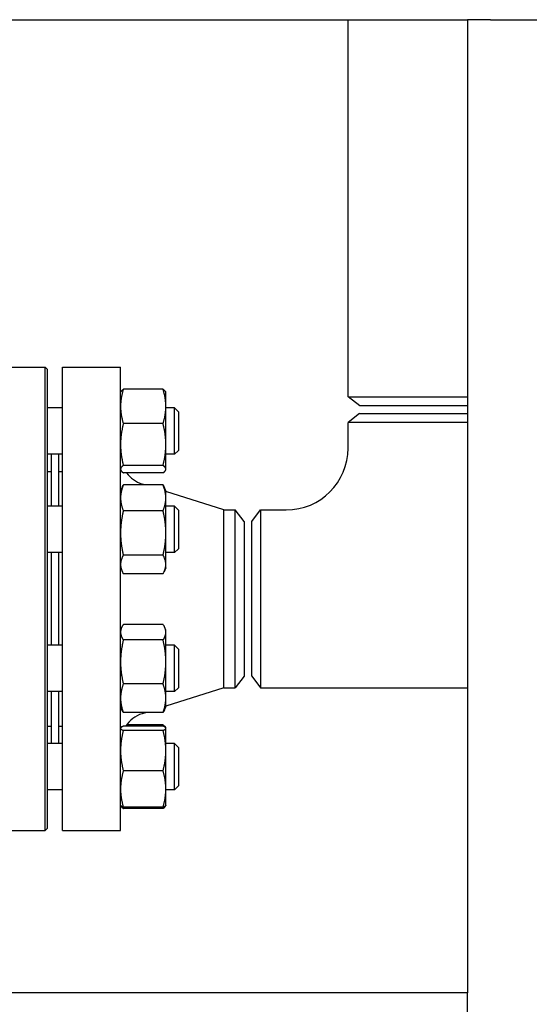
# Model space of a CAD drawing. Header units: inches. Extents: x 18 to 846, y -44 to 561.
# Tile 475 of 642: x 494.17 to 502.46, y 275.02 to 290.96. Entities that reach past the tile are written whole.
import ezdxf

# ---------------------------------------------------------------- set-up
doc = ezdxf.new("R2010")
doc.units = ezdxf.units.IN
doc.header["$LTSCALE"] = 24
doc.header["$MEASUREMENT"] = 0
doc.layers.add('Visible (ANSI)', color=7, linetype='Continuous', lineweight=30)

msp = doc.modelspace()

# ---------------------------------------------------------------- linework, layer by layer
at = {"layer": 'Visible (ANSI)'}
for p, q in [((474.42893, 290.9565), (501.42843, 290.9565)), ((499.49593, 284.85038), (499.49593, 290.9565)), ((501.42843, 290.9565), (501.42843, 275.2065)), ((501.80343, 290.9565), (501.42843, 290.9565)), ((501.80343, 290.9565), (502.55343, 290.9565)), ((493.68343, 285.3315), (494.58968, 285.3315)), ((494.58968, 277.8315), (494.58968, 285.3315)), ((494.62093, 285.30025), (494.58968, 285.3315)), ((494.62093, 285.30025), (494.62093, 277.86275)), ((494.86843, 277.8315), (494.86843, 285.3315)), ((494.86843, 285.3315), (495.80843, 285.3315)), ((495.80843, 277.8315), (495.80843, 285.3315)), ((496.49734, 284.97419), (495.85352, 284.97419)), ((495.80843, 284.92271), (495.81258, 284.93161)), ((496.54243, 284.92271), (496.53828, 284.93161)), ((496.54243, 284.6962), (496.54243, 284.92271)), ((499.49593, 284.85038), (501.42843, 284.85038)), ((499.68343, 284.7065), (499.49593, 284.85038)), ((494.86843, 284.67271), (494.62093, 284.67271)), ((496.54243, 284.07998), (496.54243, 284.6962)), ((496.68343, 284.67271), (496.54243, 284.67271)), ((496.68343, 283.92271), (496.68343, 284.67271)), ((496.74593, 284.61021), (496.68343, 284.67271)), ((501.42843, 284.7065), (499.68343, 284.7065)), ((496.74593, 284.61021), (496.74593, 283.98521)), ((499.68093, 284.5815), (499.49343, 284.43763)), ((499.68093, 284.5815), (501.42843, 284.5815)), ((496.49734, 284.41822), (495.85352, 284.41822)), ((501.42843, 284.43763), (499.49343, 284.43763)), ((499.49343, 284.0215), (499.49343, 284.43763)), ((496.54243, 283.68148), (496.54243, 284.07998)), ((494.86843, 283.92271), (494.62093, 283.92271)), ((494.68343, 283.92271), (494.68343, 283.08159)), ((494.80343, 283.92271), (494.80343, 283.08159)), ((496.68343, 283.92271), (496.54243, 283.92271)), ((496.74593, 283.98521), (496.68343, 283.92271)), ((496.49734, 283.74174), (495.85352, 283.74174)), ((494.62093, 283.6415), (494.68343, 283.6415)), ((494.80843, 283.08159), (494.80843, 283.6415)), ((494.80843, 283.6415), (494.86843, 283.6415)), ((495.80843, 283.67271), (495.81258, 283.66381)), ((496.49734, 283.62123), (495.85352, 283.62123)), ((496.54243, 283.67271), (496.53828, 283.66381)), ((496.54243, 283.67271), (496.54243, 283.68148)), ((494.80843, 283.5215), (494.80343, 283.5215)), ((495.80843, 283.33159), (495.83755, 283.39405)), ((496.49734, 283.42509), (495.85352, 283.42509)), ((496.20754, 283.42509), (496.15745, 283.44095)), ((496.54243, 283.33159), (496.5133, 283.39405)), ((496.54243, 283.21613), (496.54243, 283.33159)), ((497.48176, 283.0215), (496.54243, 283.31902)), ((496.54243, 282.64791), (496.54243, 283.21613)), ((494.86843, 283.08159), (494.62093, 283.08159)), ((496.68343, 283.08159), (496.54243, 283.08159)), ((496.68343, 282.33159), (496.68343, 283.08159)), ((496.74593, 283.01909), (496.68343, 283.08159)), ((496.49734, 283.00716), (495.85352, 283.00716)), ((496.74593, 283.01909), (496.74593, 282.39409)), ((497.48176, 280.1415), (497.48176, 283.0215)), ((497.48176, 283.0215), (497.66456, 283.0215)), ((497.66456, 280.1415), (497.66456, 283.0215)), ((497.80843, 282.834), (497.66456, 283.0215)), ((497.93343, 282.834), (498.0773, 283.0215)), ((498.0773, 283.0215), (498.0773, 280.1415)), ((498.0773, 283.0215), (498.49343, 283.0215)), ((497.80843, 282.834), (497.80843, 280.329)), ((497.93343, 280.329), (497.93343, 282.834)), ((496.54243, 282.13838), (496.54243, 282.64791)), ((494.86843, 282.33159), (494.62093, 282.33159)), ((494.68343, 282.33159), (494.68343, 280.83141)), ((494.80343, 282.33159), (494.80343, 280.83141)), ((494.80843, 280.83141), (494.80843, 282.33159)), ((496.49734, 282.28866), (495.85352, 282.28866)), ((496.68343, 282.33159), (496.54243, 282.33159)), ((496.74593, 282.39409), (496.68343, 282.33159)), ((496.54243, 282.08159), (496.54243, 282.13838)), ((495.80843, 282.08159), (495.83755, 282.01913)), ((496.49734, 281.98809), (495.85352, 281.98809)), ((496.54243, 282.08159), (496.5133, 282.01913)), ((496.49734, 281.16797), (495.85352, 281.16797)), ((495.80843, 281.08141), (495.82791, 281.12318)), ((496.54243, 281.08141), (496.52295, 281.12318)), ((496.54243, 281.04226), (496.54243, 281.08141)), ((496.54243, 280.56078), (496.54243, 281.04226)), ((494.86843, 280.83141), (494.62093, 280.83141)), ((496.49734, 280.91655), (495.85352, 280.91655)), ((496.68343, 280.83141), (496.54243, 280.83141)), ((496.68343, 280.08141), (496.68343, 280.83141)), ((496.74593, 280.76891), (496.68343, 280.83141)), ((496.74593, 280.76891), (496.74593, 280.14391)), ((496.54243, 279.97493), (496.54243, 280.56078)), ((496.49734, 280.205), (495.85352, 280.205)), ((497.80843, 280.329), (497.66456, 280.1415)), ((497.93343, 280.329), (498.0773, 280.1415)), ((494.86843, 280.08141), (494.62093, 280.08141)), ((494.68343, 280.08141), (494.68343, 279.2403)), ((494.80343, 280.08141), (494.80343, 279.2403)), ((494.80843, 279.5215), (494.80843, 280.08141)), ((497.48176, 280.1415), (496.54243, 279.84398)), ((496.68343, 280.08141), (496.54243, 280.08141)), ((496.74593, 280.14391), (496.68343, 280.08141)), ((497.48176, 280.1415), (497.66456, 280.1415)), ((498.0773, 280.1415), (501.42843, 280.1415)), ((496.54243, 279.83141), (496.54243, 279.97493)), ((495.80843, 279.83141), (495.82791, 279.78964)), ((496.49734, 279.74486), (495.85352, 279.74486)), ((496.22946, 279.74486), (496.15745, 279.72205)), ((496.54243, 279.83141), (496.52295, 279.78964)), ((494.80843, 279.6415), (494.80343, 279.6415)), ((494.62093, 279.5215), (494.68343, 279.5215)), ((494.80843, 279.5215), (494.86843, 279.5215)), ((495.80843, 279.4903), (495.80972, 279.49307)), ((496.49734, 279.52142), (495.85352, 279.52142)), ((496.49734, 279.45366), (495.85352, 279.45366)), ((496.49734, 279.54178), (495.90575, 279.54178)), ((496.54114, 279.49307), (496.53828, 279.4992)), ((496.54243, 279.4903), (496.54114, 279.49307)), ((496.54243, 279.48754), (496.54243, 279.4903)), ((496.54243, 279.1256), (496.54243, 279.48754)), ((494.86843, 279.2403), (494.62093, 279.2403)), ((496.68343, 279.2403), (496.54243, 279.2403)), ((496.68343, 278.4903), (496.68343, 279.2403)), ((496.74593, 279.1778), (496.68343, 279.2403)), ((496.54243, 278.50336), (496.54243, 279.1256)), ((496.74593, 279.1778), (496.74593, 278.5528)), ((496.49734, 278.79754), (495.85352, 278.79754)), ((494.86843, 278.4903), (494.62093, 278.4903)), ((496.54243, 278.2403), (496.54243, 278.50336)), ((496.68343, 278.4903), (496.54243, 278.4903)), ((496.74593, 278.5528), (496.68343, 278.4903)), ((495.80843, 278.2403), (495.80972, 278.23752)), ((495.80972, 278.23752), (495.81258, 278.2314)), ((496.49734, 278.20918), (495.85352, 278.20918)), ((496.49734, 278.18882), (495.85352, 278.18882)), ((496.54114, 278.23752), (496.53828, 278.2314)), ((496.54243, 278.2403), (496.54114, 278.23752)), ((493.68343, 277.8315), (494.58968, 277.8315)), ((494.62093, 277.86275), (494.58968, 277.8315)), ((494.86843, 277.8315), (495.80843, 277.8315)), ((501.42843, 275.2065), (474.42893, 275.2065)), ((501.42843, 274.8315), (501.42843, 275.2065))]:
    msp.add_line(p, q, dxfattribs=at)
for centre, radius, start, end in [((498.49343, 284.0215), 1, 270, 0), ((496.30843, 283.91762), 0.5, 216.354251, 252.425284), ((496.30843, 279.24539), 0.5, 107.574716, 146.49188)]:
    msp.add_arc(centre, radius, start, end, dxfattribs=at)
for points, weights in [([(495.85352, 284.97419), (495.80843, 284.82522), (495.80843, 284.6962)], [1, 1.0379548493, 1]), ([(495.81258, 284.93161), (495.82186, 284.95152), (495.85352, 284.97419)], [1.01611555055, 1.02634702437, 1]), ([(496.49734, 284.97419), (496.52899, 284.95152), (496.53828, 284.93161)], [1, 1.02634702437, 1.01611555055]), ([(496.54243, 284.6962), (496.54243, 284.82522), (496.49734, 284.97419)], [1, 1.0379548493, 1]), ([(495.80843, 284.6962), (495.80843, 284.56719), (495.85352, 284.41822)], [1, 1.0379548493, 1]), ([(496.49734, 284.41822), (496.54243, 284.56719), (496.54243, 284.6962)], [1, 1.0379548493, 1]), ([(495.85352, 284.41822), (495.80843, 284.23696), (495.80843, 284.07998)], [1, 1.0379548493, 1]), ([(496.54243, 284.07998), (496.54243, 284.23696), (496.49734, 284.41822)], [1, 1.0379548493, 1]), ([(495.80843, 284.07998), (495.80843, 283.923), (495.85352, 283.74174)], [1, 1.0379548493, 1]), ([(496.49734, 283.74174), (496.54243, 283.923), (496.54243, 284.07998)], [1, 1.0379548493, 1]), ([(495.85352, 283.74174), (495.80843, 283.70945), (495.80843, 283.68148)], [1, 1.0379548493, 1]), ([(496.54243, 283.68148), (496.54243, 283.70945), (496.49734, 283.74174)], [1, 1.0379548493, 1]), ([(495.80843, 283.68148), (495.80843, 283.65352), (495.85352, 283.62123)], [1, 1.0379548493, 1]), ([(496.49734, 283.62123), (496.54243, 283.65352), (496.54243, 283.68148)], [1, 1.0379548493, 1]), ([(495.85352, 283.42509), (495.80843, 283.31311), (495.80843, 283.21613)], [1, 1.0379548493, 1]), ([(495.83755, 283.39405), (495.84462, 283.40919), (495.85352, 283.42509)], [1.01175569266, 1.00727059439, 1]), ([(496.54243, 283.21613), (496.54243, 283.31311), (496.49734, 283.42509)], [1, 1.0379548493, 1]), ([(496.49734, 283.42509), (496.50624, 283.40919), (496.5133, 283.39405)], [1, 1.00727059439, 1.01175569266]), ([(495.80843, 283.21613), (495.80843, 283.11914), (495.85352, 283.00716)], [1, 1.0379548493, 1]), ([(496.49734, 283.00716), (496.54243, 283.11914), (496.54243, 283.21613)], [1, 1.0379548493, 1]), ([(495.85352, 283.00716), (495.80843, 282.81464), (495.80843, 282.64791)], [1, 1.0379548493, 1]), ([(496.54243, 282.64791), (496.54243, 282.81464), (496.49734, 283.00716)], [1, 1.0379548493, 1]), ([(495.80843, 282.64791), (495.80843, 282.48118), (495.85352, 282.28866)], [1, 1.0379548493, 1]), ([(496.49734, 282.28866), (496.54243, 282.48118), (496.54243, 282.64791)], [1, 1.0379548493, 1]), ([(495.85352, 282.28866), (495.80843, 282.20812), (495.80843, 282.13838)], [1, 1.0379548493, 1]), ([(496.54243, 282.13838), (496.54243, 282.20812), (496.49734, 282.28866)], [1, 1.0379548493, 1]), ([(495.80843, 282.13838), (495.80843, 282.06863), (495.85352, 281.98809)], [1, 1.0379548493, 1]), ([(496.49734, 281.98809), (496.54243, 282.06863), (496.54243, 282.13838)], [1, 1.0379548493, 1]), ([(495.85352, 281.16797), (495.80843, 281.1006), (495.80843, 281.04226)], [1, 1.0379548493, 1]), ([(496.54243, 281.04226), (496.54243, 281.1006), (496.49734, 281.16797)], [1, 1.0379548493, 1]), ([(495.80843, 281.04226), (495.80843, 280.98392), (495.85352, 280.91655)], [1, 1.0379548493, 1]), ([(496.49734, 280.91655), (496.54243, 280.98392), (496.54243, 281.04226)], [1, 1.0379548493, 1]), ([(495.85352, 280.91655), (495.80843, 280.72589), (495.80843, 280.56078)], [1, 1.0379548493, 1]), ([(496.54243, 280.56078), (496.54243, 280.72589), (496.49734, 280.91655)], [1, 1.0379548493, 1]), ([(495.80843, 280.56078), (495.80843, 280.39566), (495.85352, 280.205)], [1, 1.0379548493, 1]), ([(496.49734, 280.205), (496.54243, 280.39566), (496.54243, 280.56078)], [1, 1.0379548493, 1]), ([(495.85352, 280.205), (495.80843, 280.08171), (495.80843, 279.97493)], [1, 1.0379548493, 1]), ([(496.54243, 279.97493), (496.54243, 280.08171), (496.49734, 280.205)], [1, 1.0379548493, 1]), ([(495.80843, 279.97493), (495.80843, 279.86815), (495.85352, 279.74486)], [1, 1.0379548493, 1]), ([(496.49734, 279.74486), (496.54243, 279.86815), (496.54243, 279.97493)], [1, 1.0379548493, 1]), ([(495.85352, 279.74486), (495.83793, 279.76814), (495.82791, 279.78964)], [1, 1.01279805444, 1.01696531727]), ([(496.52295, 279.78964), (496.51292, 279.76814), (496.49734, 279.74486)], [1.01696531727, 1.01279805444, 1]), ([(495.85352, 279.52142), (495.80843, 279.50326), (495.80843, 279.48754)], [1, 1.0379548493, 1]), ([(495.80843, 279.48754), (495.80843, 279.47181), (495.85352, 279.45366)], [1, 1.0379548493, 1]), ([(495.85352, 279.45366), (495.80843, 279.27785), (495.80843, 279.1256)], [1, 1.0379548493, 1]), ([(496.50414, 279.51859), (496.50089, 279.53006), (496.49734, 279.54178)], [1.00532800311, 1.00288298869, 1]), ([(496.49734, 279.54178), (496.52899, 279.51911), (496.53828, 279.4992)], [1, 1.02634702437, 1.01611555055]), ([(496.54243, 279.48754), (496.54243, 279.50326), (496.49734, 279.52142)], [1, 1.0379548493, 1]), ([(496.49734, 279.45366), (496.54243, 279.47181), (496.54243, 279.48754)], [1, 1.0379548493, 1]), ([(496.54243, 279.1256), (496.54243, 279.27785), (496.49734, 279.45366)], [1, 1.0379548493, 1]), ([(495.80843, 279.1256), (495.80843, 278.97334), (495.85352, 278.79754)], [1, 1.0379548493, 1]), ([(496.49734, 278.79754), (496.54243, 278.97334), (496.54243, 279.1256)], [1, 1.0379548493, 1]), ([(495.85352, 278.79754), (495.80843, 278.63989), (495.80843, 278.50336)], [1, 1.0379548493, 1]), ([(496.54243, 278.50336), (496.54243, 278.63989), (496.49734, 278.79754)], [1, 1.0379548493, 1]), ([(495.80843, 278.50336), (495.80843, 278.36683), (495.85352, 278.20918)], [1, 1.0379548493, 1]), ([(496.49734, 278.20918), (496.54243, 278.36683), (496.54243, 278.50336)], [1, 1.0379548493, 1]), ([(495.85352, 278.20918), (495.81587, 278.22434), (495.80972, 278.23752)], [1, 1.0314924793, 1.01072411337]), ([(495.81094, 278.23533), (495.81885, 278.21364), (495.85352, 278.18882)], [1.01375847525, 1.02892942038, 1]), ([(496.54114, 278.23752), (496.53499, 278.22434), (496.49734, 278.20918)], [1.01072411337, 1.0314924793, 1]), ([(496.49734, 278.18882), (496.53201, 278.21364), (496.53991, 278.23533)], [1, 1.02892942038, 1.01375847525])]:
    msp.add_rational_spline(points, weights, degree=2, dxfattribs=at)

doc.saveas('drawing.dxf')
